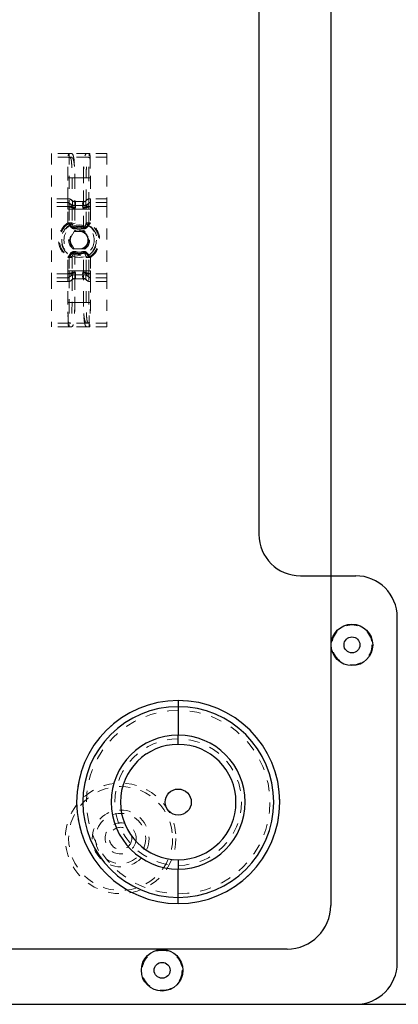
# Model space of a CAD drawing. Header units: inches. Extents: x 1907 to 2452, y -210 to -54.
# Tile 664 of 1056: x 2070.25 to 2073.67, y -80.97 to -72.07. Entities that reach past the tile are written whole.
import ezdxf

# ---------------------------------------------------------------- set-up
doc = ezdxf.new("R2010")
doc.units = ezdxf.units.IN
doc.header["$LTSCALE"] = 0.5
doc.header["$MEASUREMENT"] = 0
doc.linetypes.add('HIDDEN', pattern=[0.225, 0.15, -0.075])
for name, color, linetype in [('APP-M-S', 30, 'Continuous'), ('DIE-M-S', 8, 'Continuous'), ('DIE-M-S3', 8, 'Continuous'), ('DSS-M-S', 53, 'Continuous'), ('DST-M-S', 53, 'Continuous'), ('SVD-M-S', 8, 'Continuous')]:
    doc.layers.add(name, color=color, linetype=linetype)

msp = doc.modelspace()

# ---------------------------------------------------------------- linework, layer by layer
at = {"layer": 'APP-M-S', "linetype": 'Continuous', "lineweight": 25}
for p, q in [((2073.06215, -68.36719), (2073.06215, -80.07978)), ((2071.68419, -78.2263), (2071.68419, -78.28198)), ((2071.68419, -78.28198), (2071.68419, -78.53929)), ((2071.68419, -78.6228), (2071.68418, -78.53929)), ((2071.6842, -79.66669), (2071.68421, -79.7502)), ((2071.6842, -80.00751), (2071.6842, -79.7502)), ((2071.6842, -80.06319), (2071.6842, -80.00751)), ((2072.66845, -80.47349), (2051.4086, -80.47349))]:
    msp.add_line(p, q, dxfattribs=at)
at = {"layer": 'APP-M-S', "linetype": 'HIDDEN', "lineweight": 18}
for p, q in [((2071.68419, -78.2263), (2071.6842, -78.31539)), ((2071.68419, -78.31539), (2071.68419, -78.57269)), ((2071.68419, -78.6228), (2071.68418, -78.57269)), ((2071.6842, -79.66669), (2071.68421, -79.7168)), ((2071.6842, -79.9741), (2071.6842, -79.7168)), ((2071.6842, -80.06319), (2071.68419, -79.9741))]:
    msp.add_line(p, q, dxfattribs=at)
at = {"layer": 'APP-M-S', "linetype": 'Continuous', "lineweight": 25}
msp.add_circle((2071.68419, -79.14475), 0.11811, dxfattribs=at)
for centre, radius, start, end in [((2071.68425, -79.14475), 0.91844, 90.00343, 269.996755), ((2071.68414, -79.14475), 0.91844, 270.00343, 89.996755), ((2071.68425, -79.14475), 0.86276, 90.003553, 269.996447), ((2071.68414, -79.14475), 0.86276, 270.003553, 89.996447), ((2071.68425, -79.14475), 0.60546, 90.005063, 269.994937), ((2071.68425, -79.14475), 0.52194, 90.007462, 269.995716), ((2071.68414, -79.14475), 0.52194, 270.007462, 89.995716), ((2071.68414, -79.14475), 0.60546, 270.005063, 89.994937), ((2072.66845, -80.07978), 0.3937, 270, 0)]:
    msp.add_arc(centre, radius, start, end, dxfattribs=at)
at = {"layer": 'APP-M-S', "linetype": 'HIDDEN', "lineweight": 18}
for centre, radius, start, end in [((2071.68425, -79.14475), 0.91844, 90.00343, 269.996755), ((2071.68414, -79.14475), 0.91844, 270.00343, 89.996755), ((2071.68425, -79.14475), 0.82936, 90.003839, 269.996161), ((2071.68414, -79.14475), 0.82936, 270.003553, 89.996447), ((2071.68425, -79.14475), 0.57205, 90.005654, 269.994346), ((2071.68425, -79.14475), 0.52194, 90.007462, 269.995716), ((2071.68414, -79.14475), 0.52194, 270.007462, 89.995716), ((2071.68414, -79.14475), 0.57205, 270.005063, 89.994937)]:
    msp.add_arc(centre, radius, start, end, dxfattribs=at)
at = {"layer": 'DIE-M-S', "linetype": 'Continuous', "lineweight": 25}
for p, q in [((2072.41353, -71.47349), (2072.41353, -76.72349)), ((2072.78853, -77.09849), (2073.28853, -77.09849)), ((2073.66353, -80.59849), (2073.66353, -77.47349)), ((2050.78853, -80.97349), (2073.28853, -80.97349))]:
    msp.add_line(p, q, dxfattribs=at)
for centre, start, end in [((2072.78853, -76.72349), 180, 270), ((2073.28853, -77.47349), 0, 90), ((2073.28853, -80.59849), 270, 0)]:
    msp.add_arc(centre, 0.375, start, end, dxfattribs=at)
at = {"layer": 'DIE-M-S3', "linetype": 'HIDDEN', "lineweight": 18}
for radius in [0.5, 0.47, 0.25687, 0.22687, 0.1405]:
    msp.add_circle((2071.16353, -79.47349), radius, dxfattribs=at)
at = {"layer": 'DSS-M-S', "linetype": 'Continuous', "lineweight": 25}
msp.add_line((2073.28853, -80.97349), (2078.53853, -80.97349), dxfattribs=at)
at = {"layer": 'DSS-M-S', "linetype": 'HIDDEN', "lineweight": 18}
for centre, radius in [((2070.78853, -74.06281), 0.0795), ((2071.16353, -79.47349), 0.1005)]:
    msp.add_circle(centre, radius, dxfattribs=at)
at = {"layer": 'DST-M-S', "linetype": 'Continuous', "lineweight": 25}
msp.add_line((2045.53853, -80.97349), (2078.53853, -80.97349), dxfattribs=at)
at = {"layer": 'SVD-M-S', "linetype": 'HIDDEN', "lineweight": 18}
for p, q in [((2070.69478, -73.27781), (2070.53853, -73.27781)), ((2070.53853, -73.27781), (2070.53853, -73.72281)), ((2070.8647, -73.27781), (2070.71235, -73.27781)), ((2071.03853, -73.27781), (2070.88228, -73.27781)), ((2071.03853, -73.27781), (2071.03853, -73.72281)), ((2070.69478, -73.31281), (2070.53853, -73.31281)), ((2070.8647, -73.31281), (2070.71235, -73.31281)), ((2071.03853, -73.31281), (2070.88228, -73.31281)), ((2070.69943, -73.50031), (2070.68693, -73.50031)), ((2070.68693, -73.72281), (2070.68693, -73.50031)), ((2070.68693, -73.68781), (2070.68693, -73.50031)), ((2070.72442, -73.50031), (2070.68693, -73.50031)), ((2070.69943, -73.50031), (2070.74942, -73.50031)), ((2070.69943, -73.50031), (2070.69943, -73.72806)), ((2070.72442, -73.50031), (2070.72442, -73.70356)), ((2070.72442, -73.50031), (2070.74942, -73.50031)), ((2070.82763, -73.50031), (2070.74942, -73.50031)), ((2070.74942, -73.50031), (2070.74942, -73.74906)), ((2070.82763, -73.50031), (2070.74942, -73.50031)), ((2070.74942, -73.50031), (2070.74942, -73.71406)), ((2070.82763, -73.50031), (2070.87762, -73.50031)), ((2070.82763, -73.74906), (2070.82763, -73.50031)), ((2070.82763, -73.71406), (2070.82763, -73.50031)), ((2070.82763, -73.50031), (2070.85263, -73.50031)), ((2070.85263, -73.70356), (2070.85263, -73.50031)), ((2070.89012, -73.50031), (2070.85263, -73.50031)), ((2070.87762, -73.72806), (2070.87762, -73.50031)), ((2070.89012, -73.50031), (2070.87762, -73.50031)), ((2070.89012, -73.50031), (2070.89012, -73.72281)), ((2070.89012, -73.50031), (2070.89012, -73.68781)), ((2070.68693, -73.68781), (2070.53853, -73.68781)), ((2070.68693, -73.72281), (2070.53853, -73.72281)), ((2070.53853, -73.72281), (2070.53853, -73.75781)), ((2070.72572, -73.70556), (2070.72665, -73.70762)), ((2070.82763, -73.71406), (2070.74942, -73.71406)), ((2070.8504, -73.70762), (2070.85133, -73.70556)), ((2071.03853, -73.68781), (2070.89012, -73.68781)), ((2071.03853, -73.72281), (2070.89012, -73.72281)), ((2071.03853, -73.72281), (2071.03853, -73.75781)), ((2070.68609, -73.75781), (2070.53853, -73.75781)), ((2070.68609, -73.75781), (2070.53853, -73.75781)), ((2070.53853, -73.75781), (2070.53853, -74.36781)), ((2070.72665, -73.75131), (2070.68609, -73.75781)), ((2070.69961, -73.75564), (2070.68609, -73.75781)), ((2070.68641, -73.7608), (2070.68609, -73.75781)), ((2070.68641, -73.7608), (2070.68609, -73.75781)), ((2070.72572, -73.75901), (2070.68641, -73.7608)), ((2070.69951, -73.7602), (2070.68641, -73.7608)), ((2070.68693, -73.78406), (2070.68641, -73.7608)), ((2070.68693, -73.78406), (2070.68641, -73.7608)), ((2070.69943, -73.78406), (2070.68693, -73.78406)), ((2070.68693, -73.907), (2070.68693, -73.78406)), ((2070.72442, -73.78406), (2070.68693, -73.78406)), ((2070.68693, -73.907), (2070.68693, -73.78406)), ((2070.69951, -73.7602), (2070.69943, -73.78406)), ((2070.69943, -73.78406), (2070.74942, -73.78406)), ((2070.69943, -73.78406), (2070.69943, -73.907)), ((2070.69951, -73.72873), (2070.69961, -73.72941)), ((2070.69961, -73.75564), (2070.69951, -73.7602)), ((2070.72572, -73.75901), (2070.72442, -73.78406)), ((2070.72442, -73.78406), (2070.74942, -73.78406)), ((2070.72442, -73.78406), (2070.72442, -73.907)), ((2070.72665, -73.75131), (2070.72572, -73.75901)), ((2070.82763, -73.74906), (2070.74942, -73.74906)), ((2070.75193, -73.76656), (2070.74942, -73.78406)), ((2070.82763, -73.78406), (2070.74942, -73.78406)), ((2070.82763, -73.78406), (2070.74942, -73.78406)), ((2070.74942, -73.78406), (2070.74942, -73.94342)), ((2070.74942, -73.78406), (2070.74942, -73.94342)), ((2070.82763, -73.78406), (2070.87762, -73.78406)), ((2070.82763, -73.94342), (2070.82763, -73.78406)), ((2070.82763, -73.78406), (2070.85263, -73.78406)), ((2070.82763, -73.94342), (2070.82763, -73.78406)), ((2070.89096, -73.75781), (2070.8504, -73.75131)), ((2070.85133, -73.75901), (2070.8504, -73.75131)), ((2070.85263, -73.78406), (2070.85133, -73.75901)), ((2070.89064, -73.7608), (2070.85133, -73.75901)), ((2070.89012, -73.78406), (2070.85263, -73.78406)), ((2070.85263, -73.907), (2070.85263, -73.78406)), ((2070.87744, -73.72941), (2070.87754, -73.72873)), ((2070.87754, -73.7602), (2070.87744, -73.75564)), ((2070.89096, -73.75781), (2070.87744, -73.75564)), ((2070.87762, -73.78406), (2070.87754, -73.7602)), ((2070.89064, -73.7608), (2070.87754, -73.7602)), ((2070.87762, -73.907), (2070.87762, -73.78406)), ((2070.89012, -73.78406), (2070.87762, -73.78406)), ((2070.89012, -73.78406), (2070.89012, -73.907)), ((2070.89012, -73.78406), (2070.89012, -73.907)), ((2070.89096, -73.75781), (2070.89064, -73.7608)), ((2070.89096, -73.75781), (2070.89064, -73.7608)), ((2071.03853, -73.75781), (2070.89096, -73.75781)), ((2071.03853, -73.75781), (2070.89096, -73.75781)), ((2071.03853, -73.75781), (2071.03853, -74.36781)), ((2070.69943, -73.907), (2070.68693, -73.907)), ((2070.69147, -73.91396), (2070.68693, -73.907)), ((2070.72442, -73.907), (2070.68693, -73.907)), ((2070.70053, -73.92786), (2070.68693, -73.907)), ((2070.74342, -73.98468), (2070.69831, -74.06281)), ((2070.83363, -73.98468), (2070.74342, -73.98468)), ((2070.74942, -73.94342), (2070.75116, -73.94875)), ((2070.74942, -73.94342), (2070.75465, -73.9594)), ((2070.82763, -73.94342), (2070.8224, -73.9594)), ((2070.82763, -73.94342), (2070.82589, -73.94875)), ((2070.87874, -74.06281), (2070.83363, -73.98468)), ((2070.89012, -73.907), (2070.85263, -73.907)), ((2070.89012, -73.907), (2070.87652, -73.92786)), ((2070.89012, -73.907), (2070.87762, -73.907)), ((2070.89012, -73.907), (2070.88559, -73.91396)), ((2070.69831, -74.06281), (2070.74342, -74.14093)), ((2070.83363, -74.14093), (2070.87874, -74.06281)), ((2070.74342, -74.14093), (2070.83363, -74.14093)), ((2070.75465, -74.16622), (2070.74942, -74.1822)), ((2070.8224, -74.16622), (2070.82763, -74.1822)), ((2070.70053, -74.19776), (2070.68693, -74.21862)), ((2070.69147, -74.21166), (2070.68693, -74.21862)), ((2070.68693, -74.21862), (2070.69943, -74.21862)), ((2070.68693, -74.34156), (2070.68693, -74.21862)), ((2070.68693, -74.21862), (2070.72442, -74.21862)), ((2070.68693, -74.34156), (2070.68693, -74.21862)), ((2070.69943, -74.21862), (2070.69943, -74.34156)), ((2070.72442, -74.21862), (2070.72442, -74.34156)), ((2070.75116, -74.17687), (2070.74942, -74.1822)), ((2070.74942, -74.1822), (2070.74942, -74.34156)), ((2070.74942, -74.1822), (2070.74942, -74.34156)), ((2070.82589, -74.17687), (2070.82763, -74.1822)), ((2070.82763, -74.34156), (2070.82763, -74.1822)), ((2070.82763, -74.34156), (2070.82763, -74.1822)), ((2070.89012, -74.21862), (2070.85263, -74.21862)), ((2070.85263, -74.34156), (2070.85263, -74.21862)), ((2070.89012, -74.21862), (2070.87652, -74.19776)), ((2070.87762, -74.34156), (2070.87762, -74.21862)), ((2070.89012, -74.21862), (2070.87762, -74.21862)), ((2070.89012, -74.21862), (2070.88559, -74.21166)), ((2070.89012, -74.21862), (2070.89012, -74.34156)), ((2070.89012, -74.21862), (2070.89012, -74.34156)), ((2070.68641, -74.36482), (2070.68693, -74.34156)), ((2070.68641, -74.36482), (2070.68693, -74.34156)), ((2070.68693, -74.34156), (2070.69943, -74.34156)), ((2070.68693, -74.34156), (2070.72442, -74.34156)), ((2070.69943, -74.34156), (2070.69951, -74.36542)), ((2070.69943, -74.34156), (2070.74942, -74.34156)), ((2070.72442, -74.34156), (2070.74942, -74.34156)), ((2070.72442, -74.34156), (2070.72572, -74.36661)), ((2070.74942, -74.34156), (2070.82763, -74.34156)), ((2070.74942, -74.34156), (2070.75193, -74.35906)), ((2070.74942, -74.34156), (2070.82763, -74.34156)), ((2070.82512, -74.35906), (2070.82763, -74.34156)), ((2070.82763, -74.34156), (2070.87762, -74.34156)), ((2070.82763, -74.34156), (2070.85263, -74.34156)), ((2070.85133, -74.36661), (2070.85263, -74.34156)), ((2070.89012, -74.34156), (2070.85263, -74.34156)), ((2070.87754, -74.36542), (2070.87762, -74.34156)), ((2070.89012, -74.34156), (2070.87762, -74.34156)), ((2070.89012, -74.34156), (2070.89064, -74.36482)), ((2070.89012, -74.34156), (2070.89064, -74.36482)), ((2070.68609, -74.36781), (2070.53853, -74.36781)), ((2070.68609, -74.36781), (2070.53853, -74.36781)), ((2070.53853, -74.36781), (2070.53853, -74.40281)), ((2070.68693, -74.40281), (2070.53853, -74.40281)), ((2070.53853, -74.40281), (2070.53853, -74.84781)), ((2070.68693, -74.43781), (2070.53853, -74.43781)), ((2070.68609, -74.36781), (2070.68641, -74.36482)), ((2070.68609, -74.36781), (2070.68641, -74.36482)), ((2070.68609, -74.36781), (2070.69961, -74.36998)), ((2070.68609, -74.36781), (2070.72665, -74.37431)), ((2070.68641, -74.36482), (2070.69951, -74.36542)), ((2070.68641, -74.36482), (2070.72572, -74.36661)), ((2070.68693, -74.62531), (2070.68693, -74.40281)), ((2070.68693, -74.62531), (2070.68693, -74.43781)), ((2070.69943, -74.39756), (2070.69943, -74.62531)), ((2070.69951, -74.36542), (2070.69961, -74.36998)), ((2070.69961, -74.39621), (2070.69951, -74.39689)), ((2070.72442, -74.42206), (2070.72442, -74.62531)), ((2070.72572, -74.36661), (2070.72665, -74.37431)), ((2070.72665, -74.418), (2070.72572, -74.42006)), ((2070.74942, -74.37656), (2070.74942, -74.62531)), ((2070.82763, -74.37656), (2070.74942, -74.37656)), ((2070.74942, -74.41156), (2070.74942, -74.62531)), ((2070.82763, -74.41156), (2070.74942, -74.41156)), ((2070.82763, -74.62531), (2070.82763, -74.37656)), ((2070.82763, -74.62531), (2070.82763, -74.41156)), ((2070.8504, -74.37431), (2070.85133, -74.36661)), ((2070.89096, -74.36781), (2070.8504, -74.37431)), ((2070.85133, -74.42006), (2070.8504, -74.418)), ((2070.89064, -74.36482), (2070.85133, -74.36661)), ((2070.85263, -74.62531), (2070.85263, -74.42206)), ((2070.87744, -74.36998), (2070.87754, -74.36542)), ((2070.89096, -74.36781), (2070.87744, -74.36998)), ((2070.87754, -74.39689), (2070.87744, -74.39621)), ((2070.89064, -74.36482), (2070.87754, -74.36542)), ((2070.87762, -74.62531), (2070.87762, -74.39756)), ((2070.89012, -74.40281), (2070.89012, -74.62531)), ((2071.03853, -74.40281), (2070.89012, -74.40281)), ((2070.89012, -74.43781), (2070.89012, -74.62531)), ((2071.03853, -74.43781), (2070.89012, -74.43781)), ((2070.89064, -74.36482), (2070.89096, -74.36781)), ((2070.89064, -74.36482), (2070.89096, -74.36781)), ((2071.03853, -74.36781), (2070.89096, -74.36781)), ((2071.03853, -74.36781), (2070.89096, -74.36781)), ((2071.03853, -74.36781), (2071.03853, -74.40281)), ((2071.03853, -74.40281), (2071.03853, -74.84781)), ((2070.68693, -74.62531), (2070.69943, -74.62531)), ((2070.68693, -74.62531), (2070.72442, -74.62531)), ((2070.69943, -74.62531), (2070.74942, -74.62531)), ((2070.72442, -74.62531), (2070.74942, -74.62531)), ((2070.82763, -74.62531), (2070.74942, -74.62531)), ((2070.82763, -74.62531), (2070.74942, -74.62531)), ((2070.82763, -74.62531), (2070.87762, -74.62531)), ((2070.82763, -74.62531), (2070.85263, -74.62531)), ((2070.89012, -74.62531), (2070.85263, -74.62531)), ((2070.89012, -74.62531), (2070.87762, -74.62531)), ((2070.69478, -74.81281), (2070.53853, -74.81281)), ((2070.69478, -74.84781), (2070.53853, -74.84781)), ((2070.8647, -74.81281), (2070.71235, -74.81281)), ((2070.8647, -74.84781), (2070.71235, -74.84781)), ((2071.03853, -74.81281), (2070.88228, -74.81281)), ((2071.03853, -74.84781), (2070.88228, -74.84781))]:
    msp.add_line(p, q, dxfattribs=at)
for centre, radius in [((2070.78853, -74.06281), 0.156), ((2070.78853, -74.06281), 0.137), ((2070.78853, -74.06281), 0.095), ((2070.78853, -74.06281), 0.09375), ((2070.78853, -74.06281), 0.08397), ((2070.78853, -74.06281), 0.0837), ((2070.78853, -74.06281), 0.08318), ((2073.25465, -77.72349), 0.1805), ((2071.53853, -80.66599), 0.1805)]:
    msp.add_circle(centre, radius, dxfattribs=at)
at = {"layer": 'SVD-M-S', "linetype": 'Continuous', "lineweight": 25}
for centre, radius in [((2073.25465, -77.72349), 0.1875), ((2073.25465, -77.72349), 0.07203), ((2071.53853, -80.66599), 0.1875), ((2071.53853, -80.66599), 0.07203)]:
    msp.add_circle(centre, radius, dxfattribs=at)
at = {"layer": 'SVD-M-S', "linetype": 'HIDDEN', "lineweight": 18}
for centre, radius, start, end in [((2070.69287, -73.26316), 0.01763, 269.488904, 282.352239), ((2070.7124, -73.32753), 0.04972, 90.056481, 108.481931), ((2070.86465, -73.32753), 0.04972, 71.518069, 89.943519), ((2070.88418, -73.26316), 0.01763, 257.647761, 270.511096), ((2070.69318, -73.26244), 0.05288, 269.488904, 282.352239), ((2070.71238, -73.33767), 0.02486, 90.056481, 108.481931), ((2070.86467, -73.33767), 0.02486, 71.518069, 89.943519), ((2070.88387, -73.26244), 0.05288, 257.647761, 270.511096), ((2070.68601, -73.73941), 0.0516, 38.033451, 89.907404), ((2070.68606, -73.74001), 0.0172, 38.033451, 89.907404), ((2070.6864, -73.74023), 0.05242, 41.40622, 89.993628), ((2070.68641, -73.74028), 0.01747, 41.40622, 89.993628), ((2070.68693, -73.74031), 0.0525, 44.427004, 90), ((2070.68693, -73.74031), 0.0175, 44.427004, 90), ((2070.74942, -73.67906), 0.035, 224.427004, 270), ((2070.75019, -73.68314), 0.03319, 222.494667, 273.005105), ((2070.82686, -73.68314), 0.03319, 266.994895, 317.505333), ((2070.82763, -73.67906), 0.035, 270, 315.572996), ((2070.89104, -73.73941), 0.0516, 90.092596, 141.966549), ((2070.89065, -73.74023), 0.05242, 90.006372, 138.59378), ((2070.89012, -73.74031), 0.0525, 90, 135.572996), ((2070.89099, -73.74001), 0.0172, 90.092596, 141.966549), ((2070.89064, -73.74028), 0.01747, 90.006372, 138.59378), ((2070.89012, -73.74031), 0.0175, 90, 135.572996), ((2070.74942, -73.67906), 0.07, 224.427004, 270), ((2070.74845, -73.68389), 0.06637, 222.494667, 273.005105), ((2070.78525, -73.56122), 0.21666, 246.690118, 261.154278), ((2070.76859, -73.65952), 0.10833, 246.690118, 261.154278), ((2070.8286, -73.68389), 0.06637, 266.994895, 317.505333), ((2070.80846, -73.65952), 0.10833, 278.845722, 293.309882), ((2070.7918, -73.56122), 0.21666, 278.845722, 293.309882), ((2070.82763, -73.67906), 0.07, 270, 315.572996), ((2070.78853, -74.06281), 0.186, 123.106377, 236.893623), ((2070.78853, -74.06281), 0.186, 123.106377, 236.893623), ((2070.78853, -74.06281), 0.1777, 123.106377, 236.893623), ((2070.78853, -74.06281), 0.1611, 123.106377, 236.893623), ((2070.67488, -73.88692), 0.03171, 301.529028, 320.719009), ((2070.65078, -73.84677), 0.09514, 301.529028, 320.719009), ((2070.78853, -74.06281), 0.12563, 71.863966, 108.136034), ((2070.78853, -74.06281), 0.12563, 71.863966, 108.136034), ((2070.78853, -74.06281), 0.12003, 71.863966, 108.136034), ((2070.78853, -74.06281), 0.10881, 71.863966, 108.136034), ((2070.92627, -73.84677), 0.09514, 219.280991, 238.470972), ((2070.78853, -74.06281), 0.1611, 303.106377, 56.893623), ((2070.90217, -73.88692), 0.03171, 219.280991, 238.470972), ((2070.78853, -74.06281), 0.1777, 303.106377, 56.893623), ((2070.78853, -74.06281), 0.186, 303.106377, 56.893623), ((2070.78853, -74.06281), 0.186, 303.106377, 56.893623), ((2070.78853, -74.06281), 0.10881, 251.863966, 288.136034), ((2070.67488, -74.23869), 0.03171, 39.280991, 58.470972), ((2070.65078, -74.27885), 0.09514, 39.280991, 58.470972), ((2070.78853, -74.06281), 0.12563, 251.863966, 288.136034), ((2070.78853, -74.06281), 0.12563, 251.863966, 288.136034), ((2070.78853, -74.06281), 0.12003, 251.863966, 288.136034), ((2070.92627, -74.27885), 0.09514, 121.529028, 140.719009), ((2070.90217, -74.23869), 0.03171, 121.529028, 140.719009), ((2070.78525, -74.5644), 0.21666, 98.845722, 113.309882), ((2070.7918, -74.5644), 0.21666, 66.690118, 81.154278), ((2070.68606, -74.38561), 0.0172, 270.092596, 321.966549), ((2070.68601, -74.38621), 0.0516, 270.092596, 321.966549), ((2070.68641, -74.38534), 0.01747, 270.006372, 318.59378), ((2070.6864, -74.38539), 0.05242, 270.006372, 318.59378), ((2070.68693, -74.38531), 0.0175, 270, 315.572996), ((2070.68693, -74.38531), 0.0525, 270, 315.572996), ((2070.74942, -74.44656), 0.07, 90, 135.572996), ((2070.74845, -74.44173), 0.06637, 86.994895, 137.505333), ((2070.74942, -74.44656), 0.035, 90, 135.572996), ((2070.76859, -74.4661), 0.10833, 98.845722, 113.309882), ((2070.75019, -74.44248), 0.03319, 86.994895, 137.505333), ((2070.80846, -74.4661), 0.10833, 66.690118, 81.154278), ((2070.8286, -74.44173), 0.06637, 42.494667, 93.005105), ((2070.82686, -74.44248), 0.03319, 42.494667, 93.005105), ((2070.82763, -74.44656), 0.07, 44.427004, 90), ((2070.82763, -74.44656), 0.035, 44.427004, 90), ((2070.89104, -74.38621), 0.0516, 218.033451, 269.907404), ((2070.89065, -74.38539), 0.05242, 221.40622, 269.993628), ((2070.89012, -74.38531), 0.0525, 224.427004, 270), ((2070.89099, -74.38561), 0.0172, 218.033451, 269.907404), ((2070.89064, -74.38534), 0.01747, 221.40622, 269.993628), ((2070.89012, -74.38531), 0.0175, 224.427004, 270), ((2070.69318, -74.86318), 0.05288, 77.647761, 90.511096), ((2070.69287, -74.86246), 0.01763, 77.647761, 90.511096), ((2070.7124, -74.79809), 0.04972, 251.518069, 269.943519), ((2070.71238, -74.78795), 0.02486, 251.518069, 269.943519), ((2070.86467, -74.78795), 0.02486, 270.056481, 288.481931), ((2070.86465, -74.79809), 0.04972, 270.056481, 288.481931), ((2070.88387, -74.86318), 0.05288, 89.488904, 102.352239), ((2070.88418, -74.86246), 0.01763, 89.488904, 102.352239)]:
    msp.add_arc(centre, radius, start, end, dxfattribs=at)
for points, knots in [([(2070.68693, -73.50031), (2070.68699, -73.47649), (2070.6871, -73.42767), (2070.68799, -73.36151), (2070.68952, -73.31013), (2070.69089, -73.28745), (2070.69243, -73.2818), (2070.69271, -73.28078)], [0, 0, 0, 0, 0.2282514, 0.4678034, 0.7073901, 0.9470328, 1, 1, 1, 1]), ([(2070.69271, -73.28078), (2070.69339, -73.27931), (2070.69408, -73.27782), (2070.69476, -73.27781), (2070.69478, -73.27781)], [0, 0, 0, 0, 0.9809219, 1, 1, 1, 1]), ([(2070.69478, -73.27781), (2070.69479, -73.27781), (2070.6949, -73.27781), (2070.69553, -73.27796), (2070.69614, -73.27927), (2070.69664, -73.28037)], [0, 0, 0, 0, 0.0190885, 0.1792331, 1, 1, 1, 1]), ([(2070.69478, -73.27781), (2070.69487, -73.27781), (2070.70077, -73.27781), (2070.70661, -73.27781), (2070.71235, -73.27781)], [0, 0, 0, 0, 0.0155124, 1, 1, 1, 1]), ([(2070.69664, -73.28037), (2070.69732, -73.28589), (2070.69872, -73.2972), (2070.69916, -73.34251), (2070.69941, -73.40458), (2070.69943, -73.46087), (2070.69943, -73.49302), (2070.69943, -73.50031)], [0, 0, 0, 0, 0.2240657, 0.4593059, 0.6952264, 0.9308577, 1, 1, 1, 1]), ([(2070.71235, -73.27781), (2070.71416, -73.27789), (2070.71864, -73.27809), (2070.72811, -73.28191), (2070.73727, -73.2992), (2070.74426, -73.34401), (2070.74811, -73.40636), (2070.74933, -73.4619), (2070.7494, -73.49346), (2070.74942, -73.50031)], [0, 0, 0, 0, 0.0411957, 0.1025353, 0.3099027, 0.5198795, 0.7305922, 0.9415813, 1, 1, 1, 1]), ([(2070.82763, -73.50031), (2070.82765, -73.49346), (2070.82772, -73.4619), (2070.82894, -73.40636), (2070.83279, -73.34401), (2070.83978, -73.2992), (2070.84894, -73.28191), (2070.85841, -73.27809), (2070.86289, -73.27789), (2070.8647, -73.27781)], [0, 0, 0, 0, 0.0584187, 0.2694078, 0.4801205, 0.6900973, 0.8974647, 0.9588043, 1, 1, 1, 1]), ([(2070.8647, -73.27781), (2070.87044, -73.27781), (2070.87628, -73.27781), (2070.88218, -73.27781), (2070.88228, -73.27781)], [0, 0, 0, 0, 0.9844876, 1, 1, 1, 1]), ([(2070.87762, -73.50031), (2070.87763, -73.47658), (2070.87763, -73.42791), (2070.87774, -73.36192), (2070.87824, -73.31064), (2070.87893, -73.2871), (2070.88014, -73.28162), (2070.88041, -73.28037)], [0, 0, 0, 0, 0.2240482, 0.459413, 0.6949393, 0.930748, 1, 1, 1, 1]), ([(2070.88041, -73.28037), (2070.88091, -73.27927), (2070.88152, -73.27796), (2070.88215, -73.27781), (2070.88226, -73.27781), (2070.88228, -73.27781)], [0, 0, 0, 0, 0.8207669, 0.9809116, 1, 1, 1, 1]), ([(2070.88228, -73.27781), (2070.88229, -73.27781), (2070.88297, -73.27782), (2070.88366, -73.27931), (2070.88434, -73.28078)], [0, 0, 0, 0, 0.01907797, 1, 1, 1, 1]), ([(2070.88434, -73.28078), (2070.88456, -73.28156), (2070.88608, -73.28684), (2070.88745, -73.30816), (2070.889, -73.35866), (2070.88993, -73.42528), (2070.89006, -73.4753), (2070.89012, -73.50031)], [0, 0, 0, 0, 0.0415228, 0.2812044, 0.520829, 0.7604173, 1, 1, 1, 1]), ([(2070.68693, -73.50031), (2070.68699, -73.48024), (2070.6871, -73.4391), (2070.68799, -73.38334), (2070.68952, -73.34005), (2070.69089, -73.32093), (2070.69243, -73.31617), (2070.69271, -73.31531)], [0, 0, 0, 0, 0.2282292, 0.4677641, 0.7073458, 0.947012, 1, 1, 1, 1]), ([(2070.69271, -73.31531), (2070.69339, -73.31408), (2070.69408, -73.31282), (2070.69476, -73.31281), (2070.69478, -73.31281)], [0, 0, 0, 0, 0.978065, 1, 1, 1, 1]), ([(2070.69478, -73.31281), (2070.69487, -73.31281), (2070.70077, -73.31281), (2070.70661, -73.31281), (2070.71235, -73.31281)], [0, 0, 0, 0, 0.0155124, 1, 1, 1, 1]), ([(2070.69478, -73.31281), (2070.69484, -73.31281), (2070.69599, -73.31281), (2070.69926, -73.31295), (2070.70241, -73.31364), (2070.7045, -73.31409)], [0, 0, 0, 0, 0.0204536, 0.3537566, 1, 1, 1, 1]), ([(2070.7045, -73.31409), (2070.70798, -73.31683), (2070.71515, -73.32246), (2070.71952, -73.35074), (2070.7228, -73.39496), (2070.7242, -73.44834), (2070.72436, -73.48479), (2070.72442, -73.50031)], [0, 0, 0, 0, 0.1864701, 0.3837843, 0.6082498, 0.8331706, 1, 1, 1, 1]), ([(2070.71235, -73.31281), (2070.71415, -73.31288), (2070.71861, -73.31304), (2070.72807, -73.31624), (2070.73725, -73.33077), (2070.74425, -73.36856), (2070.74811, -73.42112), (2070.74933, -73.46794), (2070.7494, -73.49454), (2070.74942, -73.50031)], [0, 0, 0, 0, 0.0420977, 0.10414, 0.3120178, 0.5215991, 0.7316187, 0.9418081, 1, 1, 1, 1]), ([(2070.82763, -73.50031), (2070.82765, -73.49454), (2070.82772, -73.46794), (2070.82894, -73.42112), (2070.8328, -73.36856), (2070.8398, -73.33077), (2070.84898, -73.31624), (2070.85844, -73.31304), (2070.8629, -73.31288), (2070.8647, -73.31281)], [0, 0, 0, 0, 0.0581919, 0.26838131, 0.4784009, 0.68798218, 0.89585997, 0.95790233, 1, 1, 1, 1]), ([(2070.85263, -73.50031), (2070.85274, -73.47938), (2070.85298, -73.43752), (2070.85488, -73.38173), (2070.85888, -73.33949), (2070.86355, -73.31897), (2070.87042, -73.31525), (2070.87255, -73.31409)], [0, 0, 0, 0, 0.2244808, 0.4489558, 0.6736847, 0.8987711, 1, 1, 1, 1]), ([(2070.8647, -73.31281), (2070.87044, -73.31281), (2070.87628, -73.31281), (2070.88218, -73.31281), (2070.88228, -73.31281)], [0, 0, 0, 0, 0.9844876, 1, 1, 1, 1]), ([(2070.87255, -73.31409), (2070.87572, -73.31346), (2070.87895, -73.31281), (2070.88221, -73.31281), (2070.88228, -73.31281)], [0, 0, 0, 0, 0.9795432, 1, 1, 1, 1]), ([(2070.88228, -73.31281), (2070.88229, -73.31281), (2070.88297, -73.31282), (2070.88366, -73.31408), (2070.88434, -73.31531)], [0, 0, 0, 0, 0.0219349, 1, 1, 1, 1]), ([(2070.88434, -73.31531), (2070.88456, -73.31597), (2070.88608, -73.32042), (2070.88745, -73.33838), (2070.889, -73.38094), (2070.88993, -73.43708), (2070.89006, -73.47923), (2070.89012, -73.50031)], [0, 0, 0, 0, 0.0415403, 0.2812483, 0.5208688, 0.7604405, 1, 1, 1, 1]), ([(2070.68609, -73.75781), (2070.68587, -73.75147), (2070.68537, -73.73733), (2070.68508, -73.72045), (2070.685, -73.70531), (2070.68515, -73.69378), (2070.68558, -73.68831), (2070.68598, -73.68792), (2070.68609, -73.68781)], [0, 0, 0, 0, 0.1733216, 0.3863602, 0.5001488, 0.71129, 0.9215648, 1, 1, 1, 1]), ([(2070.68609, -73.75781), (2070.68587, -73.75464), (2070.68537, -73.74758), (2070.68508, -73.73913), (2070.685, -73.73156), (2070.68515, -73.72579), (2070.68558, -73.72306), (2070.68598, -73.72286), (2070.68609, -73.72281)], [0, 0, 0, 0, 0.1734687, 0.3864411, 0.5001496, 0.7111567, 0.9214656, 1, 1, 1, 1]), ([(2070.72665, -73.70762), (2070.72714, -73.71053), (2070.7281, -73.71635), (2070.72803, -73.73236), (2070.72709, -73.74527), (2070.72665, -73.75131)], [0, 0, 0, 0, 0.347853, 0.694909, 1, 1, 1, 1]), ([(2070.75193, -73.71628), (2070.75302, -73.71775), (2070.75579, -73.72148), (2070.75702, -73.7335), (2070.75586, -73.75004), (2070.75306, -73.7618), (2070.75193, -73.76656)], [0, 0, 0, 0, 0.1948536, 0.4956951, 0.7957738, 1, 1, 1, 1]), ([(2070.82512, -73.76656), (2070.82403, -73.76202), (2070.82126, -73.75046), (2070.82003, -73.734), (2070.82119, -73.72167), (2070.82399, -73.71783), (2070.82512, -73.71628)], [0, 0, 0, 0, 0.1948536, 0.4956951, 0.7957738, 1, 1, 1, 1]), ([(2070.8504, -73.75131), (2070.84991, -73.74444), (2070.84895, -73.73071), (2070.84902, -73.7154), (2070.84996, -73.7101), (2070.8504, -73.70762)], [0, 0, 0, 0, 0.347853, 0.69490897, 1, 1, 1, 1]), ([(2070.89096, -73.68781), (2070.89118, -73.68831), (2070.89168, -73.68944), (2070.89197, -73.69772), (2070.89205, -73.71031), (2070.8919, -73.72656), (2070.89147, -73.74441), (2070.89107, -73.75495), (2070.89096, -73.75781)], [0, 0, 0, 0, 0.1733216, 0.3863602, 0.5001488, 0.71129, 0.9215648, 1, 1, 1, 1]), ([(2070.89096, -73.72281), (2070.89118, -73.72306), (2070.89168, -73.72362), (2070.89197, -73.72776), (2070.89205, -73.73406), (2070.8919, -73.74219), (2070.89147, -73.75111), (2070.89107, -73.75638), (2070.89096, -73.75781)], [0, 0, 0, 0, 0.1734687, 0.3864411, 0.5001496, 0.7111567, 0.9214656, 1, 1, 1, 1]), ([(2070.69961, -73.72941), (2070.69953, -73.73036), (2070.69937, -73.73225), (2070.69931, -73.73926), (2070.69943, -73.74746), (2070.69956, -73.75328), (2070.69961, -73.75564)], [0, 0, 0, 0, 0.273311, 0.5469038, 0.8158716, 1, 1, 1, 1]), ([(2070.75193, -73.77531), (2070.75108, -73.77702), (2070.74972, -73.77978), (2070.7495, -73.78288), (2070.74942, -73.78406)], [0, 0, 0, 0, 0.62008024, 1, 1, 1, 1]), ([(2070.75193, -73.75017), (2070.75267, -73.7506), (2070.7538, -73.75127), (2070.75558, -73.75344), (2070.75644, -73.75603), (2070.75669, -73.76082), (2070.75612, -73.76459), (2070.75445, -73.77013), (2070.75307, -73.77295), (2070.75193, -73.77531)], [0, 0, 0, 0, 0.1306554, 0.2007431, 0.4316108, 0.4962309, 0.7490089, 0.7903286, 1, 1, 1, 1]), ([(2070.82512, -73.77531), (2070.82438, -73.77385), (2070.82325, -73.77161), (2070.82147, -73.7668), (2070.82061, -73.76282), (2070.82036, -73.75762), (2070.82093, -73.75478), (2070.8226, -73.75181), (2070.82398, -73.75092), (2070.82512, -73.75017)], [0, 0, 0, 0, 0.1306554, 0.2007431, 0.4316108, 0.4962309, 0.7490089, 0.7903286, 1, 1, 1, 1]), ([(2070.82512, -73.75017), (2070.82597, -73.74979), (2070.82733, -73.74918), (2070.82755, -73.74909), (2070.82763, -73.74906)], [0, 0, 0, 0, 0.6200802, 1, 1, 1, 1]), ([(2070.82763, -73.78406), (2070.82763, -73.78389), (2070.82762, -73.77794), (2070.82635, -73.77217), (2070.82512, -73.76656)], [0, 0, 0, 0, 0.02924218, 1, 1, 1, 1]), ([(2070.82763, -73.78406), (2070.82763, -73.78397), (2070.82762, -73.78197), (2070.82693, -73.77887), (2070.8256, -73.77625), (2070.82512, -73.77531)], [0, 0, 0, 0, 0.02818075, 0.65020671, 1, 1, 1, 1]), ([(2070.87744, -73.75564), (2070.87752, -73.75214), (2070.87768, -73.74513), (2070.87774, -73.73665), (2070.87762, -73.73136), (2070.87749, -73.72997), (2070.87744, -73.72941)], [0, 0, 0, 0, 0.273311, 0.5469038, 0.8158716, 1, 1, 1, 1]), ([(2070.89064, -73.7608), (2070.89063, -73.76119), (2070.8905, -73.76404), (2070.89021, -73.77179), (2070.89016, -73.77915), (2070.89012, -73.78406)], [0, 0, 0, 0, 0.0507048, 0.367121, 1, 1, 1, 1]), ([(2070.89064, -73.7608), (2070.89063, -73.76119), (2070.8905, -73.76404), (2070.89021, -73.77179), (2070.89016, -73.77915), (2070.89012, -73.78406)], [0, 0, 0, 0, 0.0507048, 0.367121, 1, 1, 1, 1]), ([(2070.75116, -73.94875), (2070.7475, -73.94963), (2070.74015, -73.95141), (2070.72771, -73.94921), (2070.71259, -73.94079), (2070.70056, -73.92777), (2070.69378, -73.91746), (2070.69147, -73.91396)], [0, 0, 0, 0, 0.1411995, 0.2827018, 0.4732331, 0.8206904, 1, 1, 1, 1]), ([(2070.69943, -73.907), (2070.70136, -73.91067), (2070.70694, -73.92125), (2070.71673, -73.93467), (2070.72915, -73.94357), (2070.73654, -73.94533), (2070.74281, -73.94548), (2070.74636, -73.94437), (2070.74942, -73.94342)], [0, 0, 0, 0, 0.1900059, 0.5490207, 0.735244, 0.8465628, 0.8678397, 1, 1, 1, 1]), ([(2070.75465, -73.9594), (2070.75133, -73.96021), (2070.74467, -73.96182), (2070.73339, -73.95982), (2070.71968, -73.95219), (2070.70878, -73.94038), (2070.70263, -73.93104), (2070.70053, -73.92786)], [0, 0, 0, 0, 0.1411995, 0.2827018, 0.4732331, 0.8206904, 1, 1, 1, 1]), ([(2070.72442, -73.907), (2070.72539, -73.91065), (2070.72807, -73.9208), (2070.73255, -73.93347), (2070.73838, -73.94251), (2070.74217, -73.945), (2070.74383, -73.9454), (2070.74541, -73.9454), (2070.74721, -73.94501), (2070.7486, -73.94401), (2070.74942, -73.94342)], [0, 0, 0, 0, 0.2261691, 0.6286822, 0.8028543, 0.8489559, 0.8955319, 0.9008994, 0.9420242, 1, 1, 1, 1]), ([(2070.87652, -73.92786), (2070.87442, -73.93104), (2070.86827, -73.94038), (2070.85737, -73.95219), (2070.84366, -73.95982), (2070.83238, -73.96182), (2070.82572, -73.96021), (2070.8224, -73.9594)], [0, 0, 0, 0, 0.1793096, 0.5267669, 0.7172982, 0.8588005, 1, 1, 1, 1]), ([(2070.88559, -73.91396), (2070.88327, -73.91746), (2070.87649, -73.92777), (2070.86446, -73.94079), (2070.84934, -73.94921), (2070.8369, -73.95141), (2070.82955, -73.94963), (2070.82589, -73.94875)], [0, 0, 0, 0, 0.1793096, 0.5267669, 0.7172982, 0.8588005, 1, 1, 1, 1]), ([(2070.82763, -73.94342), (2070.83069, -73.94435), (2070.83647, -73.94612), (2070.84279, -73.94486), (2070.8497, -73.94226), (2070.86035, -73.93468), (2070.8701, -73.92125), (2070.87569, -73.91067), (2070.87762, -73.907)], [0, 0, 0, 0, 0.13217776, 0.24961439, 0.26465884, 0.45090675, 0.80996897, 1, 1, 1, 1]), ([(2070.82763, -73.94342), (2070.82836, -73.94395), (2070.82975, -73.94496), (2070.83224, -73.94557), (2070.83472, -73.94509), (2070.83863, -73.94258), (2070.84449, -73.93347), (2070.84898, -73.9208), (2070.85166, -73.91065), (2070.85263, -73.907)], [0, 0, 0, 0, 0.0523255, 0.0990986, 0.1455007, 0.1970763, 0.3712634, 0.7738114, 1, 1, 1, 1]), ([(2070.70053, -74.19776), (2070.70263, -74.19458), (2070.70878, -74.18524), (2070.71968, -74.17343), (2070.73339, -74.1658), (2070.74467, -74.1638), (2070.75133, -74.16541), (2070.75465, -74.16622)], [0, 0, 0, 0, 0.17930962, 0.52676686, 0.71729818, 0.85880048, 1, 1, 1, 1]), ([(2070.8224, -74.16622), (2070.82572, -74.16541), (2070.83238, -74.1638), (2070.84366, -74.1658), (2070.85737, -74.17343), (2070.86827, -74.18524), (2070.87442, -74.19458), (2070.87652, -74.19776)], [0, 0, 0, 0, 0.1411995, 0.2827018, 0.4732331, 0.8206904, 1, 1, 1, 1]), ([(2070.69147, -74.21166), (2070.69378, -74.20816), (2070.70056, -74.19785), (2070.71259, -74.18483), (2070.72771, -74.17641), (2070.74015, -74.17421), (2070.7475, -74.17599), (2070.75116, -74.17687)], [0, 0, 0, 0, 0.1793096, 0.5267669, 0.7172982, 0.8588005, 1, 1, 1, 1]), ([(2070.74942, -74.1822), (2070.74636, -74.18127), (2070.74058, -74.1795), (2070.73426, -74.18076), (2070.72735, -74.18336), (2070.7167, -74.19094), (2070.70695, -74.20437), (2070.70136, -74.21495), (2070.69943, -74.21862)], [0, 0, 0, 0, 0.13217776, 0.24961439, 0.26465884, 0.45090675, 0.80996897, 1, 1, 1, 1]), ([(2070.74942, -74.1822), (2070.74869, -74.18167), (2070.7473, -74.18066), (2070.74481, -74.18005), (2070.74233, -74.18053), (2070.73842, -74.18304), (2070.73256, -74.19215), (2070.72807, -74.20482), (2070.72539, -74.21497), (2070.72442, -74.21862)], [0, 0, 0, 0, 0.0523255, 0.0990986, 0.1455007, 0.1970763, 0.3712634, 0.7738114, 1, 1, 1, 1]), ([(2070.82589, -74.17687), (2070.82955, -74.17599), (2070.8369, -74.17421), (2070.84934, -74.17641), (2070.86446, -74.18483), (2070.87649, -74.19785), (2070.88327, -74.20816), (2070.88559, -74.21166)], [0, 0, 0, 0, 0.1411995, 0.2827018, 0.4732331, 0.8206904, 1, 1, 1, 1]), ([(2070.87762, -74.21862), (2070.87569, -74.21495), (2070.87011, -74.20437), (2070.86032, -74.19094), (2070.8479, -74.18205), (2070.84051, -74.18029), (2070.83424, -74.18014), (2070.83069, -74.18125), (2070.82763, -74.1822)], [0, 0, 0, 0, 0.1900059, 0.5490207, 0.735244, 0.8465628, 0.8678397, 1, 1, 1, 1]), ([(2070.85263, -74.21862), (2070.85166, -74.21497), (2070.84898, -74.20482), (2070.8445, -74.19215), (2070.83867, -74.18311), (2070.83488, -74.18062), (2070.83322, -74.18022), (2070.83164, -74.18022), (2070.82984, -74.18061), (2070.82845, -74.18161), (2070.82763, -74.1822)], [0, 0, 0, 0, 0.2261691, 0.6286822, 0.8028543, 0.8489559, 0.8955319, 0.9008994, 0.9420242, 1, 1, 1, 1]), ([(2070.74942, -74.34156), (2070.74964, -74.34347), (2070.74999, -74.34658), (2070.75139, -74.34928), (2070.75193, -74.35031)], [0, 0, 0, 0, 0.616941, 1, 1, 1, 1]), ([(2070.75193, -74.35031), (2070.75267, -74.35177), (2070.7538, -74.35401), (2070.75558, -74.35882), (2070.75644, -74.3628), (2070.75669, -74.368), (2070.75612, -74.37084), (2070.75445, -74.37381), (2070.75307, -74.3747), (2070.75193, -74.37545)], [0, 0, 0, 0, 0.1306554, 0.2007431, 0.4316108, 0.4962309, 0.7490089, 0.7903286, 1, 1, 1, 1]), ([(2070.82512, -74.37545), (2070.82438, -74.37502), (2070.82325, -74.37435), (2070.82147, -74.37218), (2070.82061, -74.36959), (2070.82036, -74.3648), (2070.82093, -74.36103), (2070.8226, -74.35549), (2070.82398, -74.35267), (2070.82512, -74.35031)], [0, 0, 0, 0, 0.1306554, 0.2007431, 0.4316108, 0.4962309, 0.7490089, 0.7903286, 1, 1, 1, 1]), ([(2070.82512, -74.35031), (2070.82597, -74.3486), (2070.82733, -74.34584), (2070.82755, -74.34274), (2070.82763, -74.34156)], [0, 0, 0, 0, 0.6200802, 1, 1, 1, 1]), ([(2070.68609, -74.43781), (2070.68587, -74.43731), (2070.68537, -74.43618), (2070.68508, -74.4279), (2070.685, -74.4153), (2070.68515, -74.39906), (2070.68558, -74.38121), (2070.68598, -74.37067), (2070.68609, -74.36781)], [0, 0, 0, 0, 0.1733216, 0.3863602, 0.5001488, 0.71129, 0.9215648, 1, 1, 1, 1]), ([(2070.68609, -74.40281), (2070.68587, -74.40256), (2070.68537, -74.402), (2070.68508, -74.39786), (2070.685, -74.39156), (2070.68515, -74.38343), (2070.68558, -74.37451), (2070.68598, -74.36924), (2070.68609, -74.36781)], [0, 0, 0, 0, 0.1734687, 0.3864411, 0.5001496, 0.7111567, 0.9214656, 1, 1, 1, 1]), ([(2070.69961, -74.36998), (2070.69953, -74.37348), (2070.69937, -74.38049), (2070.69931, -74.38897), (2070.69943, -74.39426), (2070.69956, -74.39564), (2070.69961, -74.39621)], [0, 0, 0, 0, 0.273311, 0.5469038, 0.8158716, 1, 1, 1, 1]), ([(2070.72665, -74.37431), (2070.72714, -74.38118), (2070.7281, -74.39491), (2070.72803, -74.41022), (2070.72709, -74.41552), (2070.72665, -74.418)], [0, 0, 0, 0, 0.347853, 0.69490897, 1, 1, 1, 1]), ([(2070.75193, -74.37545), (2070.75108, -74.37583), (2070.74972, -74.37644), (2070.7495, -74.37653), (2070.74942, -74.37656)], [0, 0, 0, 0, 0.6200802, 1, 1, 1, 1]), ([(2070.75193, -74.35906), (2070.75302, -74.3636), (2070.75579, -74.37516), (2070.75702, -74.39162), (2070.75586, -74.40395), (2070.75306, -74.40779), (2070.75193, -74.40934)], [0, 0, 0, 0, 0.19485358, 0.49569507, 0.79577377, 1, 1, 1, 1]), ([(2070.82512, -74.40934), (2070.82403, -74.40787), (2070.82126, -74.40414), (2070.82003, -74.39212), (2070.82119, -74.37558), (2070.82399, -74.36382), (2070.82512, -74.35906)], [0, 0, 0, 0, 0.19485358, 0.49569507, 0.79577377, 1, 1, 1, 1]), ([(2070.8504, -74.418), (2070.84991, -74.41509), (2070.84895, -74.40927), (2070.84902, -74.39326), (2070.84996, -74.38035), (2070.8504, -74.37431)], [0, 0, 0, 0, 0.347853, 0.694909, 1, 1, 1, 1]), ([(2070.87744, -74.39621), (2070.87752, -74.39526), (2070.87768, -74.39337), (2070.87774, -74.38636), (2070.87762, -74.37816), (2070.87749, -74.37234), (2070.87744, -74.36998)], [0, 0, 0, 0, 0.273311, 0.5469038, 0.8158716, 1, 1, 1, 1]), ([(2070.89096, -74.36781), (2070.89118, -74.37415), (2070.89168, -74.38829), (2070.89197, -74.40517), (2070.89205, -74.42031), (2070.8919, -74.43184), (2070.89147, -74.43731), (2070.89107, -74.4377), (2070.89096, -74.43781)], [0, 0, 0, 0, 0.17332156, 0.38636023, 0.50014877, 0.71129004, 0.92156484, 1, 1, 1, 1]), ([(2070.89096, -74.36781), (2070.89118, -74.37098), (2070.89168, -74.37804), (2070.89197, -74.38649), (2070.89205, -74.39406), (2070.8919, -74.39983), (2070.89147, -74.40256), (2070.89107, -74.40276), (2070.89096, -74.40281)], [0, 0, 0, 0, 0.1734687, 0.3864411, 0.5001496, 0.7111567, 0.9214656, 1, 1, 1, 1]), ([(2070.69271, -74.84484), (2070.692, -74.84107), (2070.6902, -74.83161), (2070.68879, -74.79495), (2070.68753, -74.736), (2070.687, -74.67574), (2070.68695, -74.63807), (2070.68693, -74.62531)], [0, 0, 0, 0, 0.1588857, 0.3983964, 0.6379085, 0.8773951, 1, 1, 1, 1]), ([(2070.69271, -74.81031), (2070.692, -74.80713), (2070.6902, -74.79916), (2070.68879, -74.76826), (2070.68753, -74.71859), (2070.687, -74.6678), (2070.68695, -74.63606), (2070.68693, -74.62531)], [0, 0, 0, 0, 0.1589227, 0.39844, 0.6379411, 0.8774072, 1, 1, 1, 1]), ([(2070.69943, -74.62531), (2070.69942, -74.64904), (2070.69942, -74.69771), (2070.69931, -74.7637), (2070.69881, -74.81498), (2070.69812, -74.83852), (2070.69691, -74.844), (2070.69664, -74.84525)], [0, 0, 0, 0, 0.2240482, 0.459413, 0.6949393, 0.930748, 1, 1, 1, 1]), ([(2070.72442, -74.62531), (2070.72431, -74.64624), (2070.72407, -74.6881), (2070.72217, -74.74389), (2070.71817, -74.78613), (2070.7135, -74.80665), (2070.70663, -74.81037), (2070.7045, -74.81153)], [0, 0, 0, 0, 0.22448083, 0.44895582, 0.67368475, 0.89877106, 1, 1, 1, 1]), ([(2070.74942, -74.62531), (2070.7494, -74.63216), (2070.74933, -74.66372), (2070.74811, -74.71926), (2070.74426, -74.78161), (2070.73727, -74.82642), (2070.72811, -74.84371), (2070.71864, -74.84753), (2070.71416, -74.84773), (2070.71235, -74.84781)], [0, 0, 0, 0, 0.05841873, 0.26940778, 0.48012045, 0.69009725, 0.89746466, 0.9588043, 1, 1, 1, 1]), ([(2070.74942, -74.62531), (2070.7494, -74.63108), (2070.74933, -74.65768), (2070.74811, -74.7045), (2070.74425, -74.75705), (2070.73725, -74.79485), (2070.72807, -74.80938), (2070.71861, -74.81258), (2070.71415, -74.81274), (2070.71235, -74.81281)], [0, 0, 0, 0, 0.0581919, 0.2683813, 0.4784009, 0.6879822, 0.89586, 0.9579023, 1, 1, 1, 1]), ([(2070.8647, -74.84781), (2070.86289, -74.84773), (2070.85841, -74.84753), (2070.84894, -74.84371), (2070.83978, -74.82642), (2070.83279, -74.78161), (2070.82894, -74.71926), (2070.82772, -74.66372), (2070.82765, -74.63216), (2070.82763, -74.62531)], [0, 0, 0, 0, 0.0411957, 0.1025353, 0.3099027, 0.5198795, 0.7305922, 0.9415813, 1, 1, 1, 1]), ([(2070.8647, -74.81281), (2070.8629, -74.81274), (2070.85844, -74.81258), (2070.84898, -74.80938), (2070.8398, -74.79485), (2070.8328, -74.75705), (2070.82894, -74.7045), (2070.82772, -74.65768), (2070.82765, -74.63108), (2070.82763, -74.62531)], [0, 0, 0, 0, 0.04209767, 0.10414003, 0.31201782, 0.5215991, 0.73161869, 0.9418081, 1, 1, 1, 1]), ([(2070.87255, -74.81153), (2070.86907, -74.80879), (2070.8619, -74.80316), (2070.85753, -74.77488), (2070.85425, -74.73066), (2070.85285, -74.67728), (2070.85269, -74.64083), (2070.85263, -74.62531)], [0, 0, 0, 0, 0.1864701, 0.3837843, 0.6082498, 0.8331706, 1, 1, 1, 1]), ([(2070.88041, -74.84525), (2070.87973, -74.83973), (2070.87833, -74.82842), (2070.87789, -74.78311), (2070.87764, -74.72104), (2070.87762, -74.66475), (2070.87762, -74.6326), (2070.87762, -74.62531)], [0, 0, 0, 0, 0.2240657, 0.4593059, 0.6952264, 0.9308577, 1, 1, 1, 1]), ([(2070.89012, -74.62531), (2070.89012, -74.62986), (2070.8901, -74.65931), (2070.88979, -74.71349), (2070.88873, -74.77719), (2070.88731, -74.82552), (2070.88533, -74.83841), (2070.88434, -74.84484)], [0, 0, 0, 0, 0.0438344, 0.2834566, 0.5231224, 0.7620036, 1, 1, 1, 1]), ([(2070.89012, -74.62531), (2070.89012, -74.62915), (2070.8901, -74.65396), (2070.88979, -74.69962), (2070.88873, -74.7533), (2070.88731, -74.79403), (2070.88533, -74.80489), (2070.88434, -74.81031)], [0, 0, 0, 0, 0.0438301, 0.2834302, 0.5230815, 0.7619621, 1, 1, 1, 1]), ([(2070.69478, -74.81281), (2070.69476, -74.81281), (2070.69473, -74.81281), (2070.69464, -74.8128), (2070.69429, -74.81272), (2070.69364, -74.81223), (2070.69304, -74.81099), (2070.69271, -74.81031)], [0, 0, 0, 0, 0.0219161, 0.0423639, 0.1397504, 0.5294845, 1, 1, 1, 1]), ([(2070.69478, -74.84781), (2070.69476, -74.84781), (2070.69473, -74.84781), (2070.69464, -74.8478), (2070.69429, -74.84771), (2070.69364, -74.84712), (2070.69304, -74.84565), (2070.69271, -74.84484)], [0, 0, 0, 0, 0.01906144, 0.04236465, 0.13975274, 0.52949114, 1, 1, 1, 1]), ([(2070.7045, -74.81153), (2070.70133, -74.81216), (2070.6981, -74.81281), (2070.69484, -74.81281), (2070.69478, -74.81281)], [0, 0, 0, 0, 0.9795432, 1, 1, 1, 1]), ([(2070.71235, -74.81281), (2070.70661, -74.81281), (2070.70077, -74.81281), (2070.69487, -74.81281), (2070.69478, -74.81281)], [0, 0, 0, 0, 0.9844876, 1, 1, 1, 1]), ([(2070.69664, -74.84525), (2070.69614, -74.84635), (2070.69553, -74.84766), (2070.6949, -74.84781), (2070.69479, -74.84781), (2070.69478, -74.84781)], [0, 0, 0, 0, 0.8207669, 0.9809116, 1, 1, 1, 1]), ([(2070.71235, -74.84781), (2070.70661, -74.84781), (2070.70077, -74.84781), (2070.69487, -74.84781), (2070.69478, -74.84781)], [0, 0, 0, 0, 0.9844876, 1, 1, 1, 1]), ([(2070.88228, -74.81281), (2070.88218, -74.81281), (2070.87628, -74.81281), (2070.87044, -74.81281), (2070.8647, -74.81281)], [0, 0, 0, 0, 0.01551242, 1, 1, 1, 1]), ([(2070.88228, -74.84781), (2070.88218, -74.84781), (2070.87628, -74.84781), (2070.87044, -74.84781), (2070.8647, -74.84781)], [0, 0, 0, 0, 0.0155124, 1, 1, 1, 1]), ([(2070.88228, -74.81281), (2070.88221, -74.81281), (2070.88106, -74.81281), (2070.87779, -74.81267), (2070.87464, -74.81198), (2070.87255, -74.81153)], [0, 0, 0, 0, 0.0204536, 0.3537566, 1, 1, 1, 1]), ([(2070.88228, -74.84781), (2070.88226, -74.84781), (2070.88215, -74.84781), (2070.88152, -74.84766), (2070.88091, -74.84635), (2070.88041, -74.84525)], [0, 0, 0, 0, 0.0190885, 0.1792331, 1, 1, 1, 1]), ([(2070.88434, -74.81031), (2070.88366, -74.81154), (2070.88297, -74.8128), (2070.88229, -74.81281), (2070.88228, -74.81281)], [0, 0, 0, 0, 0.978065, 1, 1, 1, 1]), ([(2070.88434, -74.84484), (2070.88366, -74.8463), (2070.88297, -74.8478), (2070.88229, -74.84781), (2070.88228, -74.84781)], [0, 0, 0, 0, 0.9809219, 1, 1, 1, 1])]:
    msp.add_open_spline(points, degree=3, knots=knots, dxfattribs=at)

doc.saveas('drawing.dxf')
